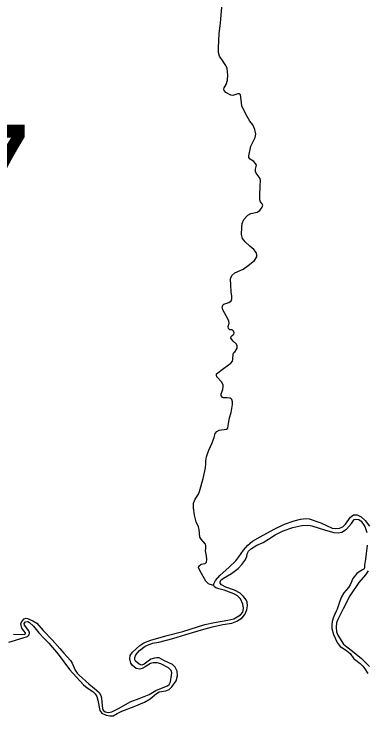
# Model space of a CAD drawing. Extents: x 2126262 to 2293712, y 749403 to 919119.
# Drawn here: x 2268864 to 2272001, y 877866 to 884123 of the extents above; entities that cross this region are included whole.
import ezdxf

# ---------------------------------------------------------------- set-up
doc = ezdxf.new("R2010")
doc.units = 0
for name, color, linetype in [('Exist Hydrographic Creek Double Shore', 7, 'Continuous'), ('Exist Hydrographic Misc Water Feature', 7, 'Continuous'), ('Exist Road Secondary Structure Standard Bridge Number Label', 7, 'Continuous')]:
    doc.layers.add(name, color=color, linetype=linetype)

msp = doc.modelspace()

# ---------------------------------------------------------------- linework, layer by layer
at = {"layer": 'Exist Hydrographic Creek Double Shore'}
for points in [[(2270644.5, 879029.4), (2270646.2, 879043.1), (2270659.1, 879074.4), (2270697.9, 879118.6), (2270783.1, 879194.1), (2270842.4, 879248.1), (2270867.2, 879284.3), (2270910.3, 879344.7), (2270949.1, 879390), (2270989, 879425.6), (2271057, 879464.4), (2271183.1, 879530.3), (2271273.7, 879574.5), (2271362.6, 879606.3), (2271416.5, 879621.4), (2271465, 879625.7), (2271496.3, 879622.5), (2271599.8, 879588), (2271700.1, 879541.6), (2271728.1, 879537.3), (2271763.7, 879539.4), (2271795.5, 879553.4), (2271819.2, 879576.1), (2271864.5, 879638.7), (2271891.4, 879658.1), (2271923.8, 879659.2), (2271958.3, 879640.8), (2271992.8, 879608.5), (2272031.6, 879556.7)], [(2270700.4, 879061), (2270708.2, 879076.5), (2270730.8, 879096), (2270802, 879135.9), (2270861.3, 879180.1), (2270893.6, 879216.8), (2270921.6, 879252.4), (2270937.8, 879285.8), (2270941.1, 879312.8), (2270955.1, 879334.4), (2270979.9, 879360.2), (2271029.5, 879389.4), (2271084.4, 879413.6), (2271133, 879442.8), (2271191.2, 879479.4), (2271262.3, 879516.1), (2271347.9, 879546.3), (2271428.8, 879563.6), (2271488.1, 879567.9), (2271517.2, 879562.5), (2271640.1, 879521.5), (2271713.4, 879501), (2271752.2, 879497.8), (2271785.7, 879503.2), (2271826.6, 879530.1), (2271873, 879583), (2271896.4, 879616.4), (2271910.4, 879621.8), (2271937.3, 879617.5), (2271958.9, 879603.5), (2271992.3, 879556), (2272009.6, 879502.1)], [(2272011.7, 879389.9), (2271997.7, 879264.8), (2271989.1, 879210.4), (2271989.1, 879187.8), (2271982.6, 879174.8), (2271970.8, 879168.3), (2271941.7, 879151.1), (2271919, 879134.9), (2271884.5, 879092.8), (2271860.8, 879035.6), (2271844.6, 879010.8), (2271803.7, 878964.5), (2271782.1, 878928.9), (2271769.2, 878890), (2271744.4, 878817.7), (2271734.7, 878800.1), (2271712, 878748.3), (2271700.2, 878709.4), (2271695.8, 878680.3), (2271698, 878644.7), (2271712, 878591.9), (2271745.4, 878519.6), (2271771.3, 878485.1), (2271800.4, 878466.2), (2271830.6, 878446.8), (2271859.7, 878422), (2271893.1, 878375.6), (2271911.5, 878363.7), (2271948.1, 878334.6), (2271974, 878308.7), (2271991.3, 878285), (2272018.2, 878246.1)], [(2272020.8, 879160.5), (2271997.1, 879123.8), (2271937.8, 879054.7), (2271858, 878936.7), (2271797.6, 878822.4), (2271750.2, 878727.4), (2271739.4, 878696.2), (2271735.1, 878656.3), (2271738.3, 878615.3), (2271749.1, 878585.1), (2271800.9, 878505.9), (2271830, 878482.1), (2271881.7, 878443.3), (2271961.5, 878377.5), (2272032.7, 878308.5)], [(2269425.9, 878246.6), (2269445.7, 878229), (2269531.5, 878153.1), (2269582.1, 878111.2), (2269621.7, 878075.5), (2269639.3, 878050.1), (2269644.8, 878028.1), (2269648.1, 877989.6), (2269652.5, 877933.5), (2269658, 877918.1), (2269677.8, 877902.7), (2269705.3, 877898.3), (2269736.1, 877903.8), (2269801, 877935.7), (2269899.4, 877992.9), (2269978.6, 878021.5), (2270068.8, 878056.7), (2270128.2, 878093.1), (2270177.7, 878115.1), (2270231.6, 878133.8), (2270247, 878148.1), (2270260.2, 878171.2), (2270270.1, 878249.4), (2270264.6, 878272.5), (2270240.4, 878294.5), (2270173.3, 878331.3), (2270141.4, 878340.1), (2270124.9, 878341.2), (2270104, 878340.1), (2270080.9, 878333.5), (2270033.6, 878303.7), (2270007.2, 878288.3), (2269984.1, 878283.9), (2269952.2, 878290.5), (2269920.3, 878315.8), (2269906, 878337.9), (2269895, 878376.4), (2269898.3, 878403.9), (2269920.3, 878435.8), (2269985.2, 878495.2), (2270020.4, 878518.4), (2270083.1, 878542.6), (2270216.2, 878581.1), (2270369.1, 878619.6), (2270565.3, 878680.5), (2270651.1, 878698.1), (2270771, 878719), (2270822.7, 878733.3), (2270883.2, 878767.4), (2270904.1, 878792.8), (2270908.5, 878823.6), (2270903, 878862.1), (2270882.1, 878909.4), (2270856.8, 878936.9), (2270822.7, 878954.6), (2270738, 878988.7), (2270690.7, 879000.8), (2270664.3, 879007.4), (2270651.1, 879016.2), (2270644.5, 879029.4)], [(2269629.1, 877915.8), (2269647.8, 877892.6), (2269686.3, 877872.8), (2269718.2, 877866.2), (2269747.9, 877868.4), (2269784.2, 877889.3), (2269824.9, 877908.1), (2269935.4, 877951), (2270026.7, 877989.5), (2270077.3, 878019.2), (2270133.4, 878067.6), (2270157.6, 878080.9), (2270218.1, 878089.7), (2270246.7, 878100.7), (2270269.8, 878126), (2270308.3, 878178.8), (2270322.6, 878223.9), (2270318.2, 878265.2), (2270300.6, 878301.5), (2270277.5, 878324.6), (2270200.5, 878361), (2270158.7, 878383), (2270134.5, 878384.1), (2270115.8, 878381.9), (2270083.9, 878372), (2270025.6, 878327.9), (2270004.7, 878319.1), (2269980.5, 878326.8), (2269946.4, 878354.4), (2269940.9, 878366.5), (2269939.8, 878387.4), (2269948.6, 878411.6), (2269981.6, 878450.1), (2270033.3, 878489.7), (2270098.2, 878514), (2270154.3, 878525), (2270278.6, 878558), (2270394.1, 878591), (2270536.5, 878634.3), (2270633.3, 878661.8), (2270724.6, 878680.5), (2270804.9, 878694.8), (2270851.1, 878712.4), (2270896.2, 878741), (2270920.4, 878771.8), (2270939.1, 878812.6), (2270944.6, 878847.8), (2270941.3, 878881.9), (2270933.6, 878902.8), (2270910.5, 878930.3), (2270878.6, 878960), (2270828, 878986.5), (2270751, 879015.8), (2270714.7, 879035.7), (2270701.5, 879051.1), (2270700.4, 879061)], [(2268817.1, 878524.7), (2268946.9, 878563.3), (2268985.4, 878574.3), (2268999.7, 878590.8), (2269003, 878606.2), (2268996.4, 878623.8), (2268959, 878675.5), (2268955.7, 878689.8), (2268966.7, 878704.1), (2268988.7, 878708.5), (2269003, 878699.7), (2269037.1, 878665.6), (2269086.6, 878608.4), (2269135, 878552.3), (2269175.7, 878514.8), (2269256.7, 878416.9), (2269357.9, 878281.5), (2269483.9, 878144.7), (2269514.7, 878118.3), (2269567.5, 878085.3), (2269588.4, 878064.3), (2269602.7, 878039), (2269610.4, 878008.2), (2269629.1, 877915.8)], [(2268860.1, 878596.3), (2268954.7, 878591.9), (2268965.7, 878597.4), (2268965.7, 878607.3), (2268952.5, 878624.9), (2268932.7, 878650.2), (2268926.1, 878687.6), (2268932.7, 878708.6), (2268955.8, 878731.7), (2268969, 878737.2), (2268983.3, 878735), (2269032.8, 878715.2), (2269066.9, 878692), (2269125.2, 878628.2), (2269204.4, 878545.7), (2269273, 878467.8), (2269309.3, 878427.1), (2269368.7, 878361.1), (2269381.9, 878338), (2269408.3, 878275.2), (2269425.9, 878246.6)]]:
    msp.add_lwpolyline(points, dxfattribs=at)
at = {"layer": 'Exist Hydrographic Misc Water Feature'}
for points in [[(2271006.4, 881926.4), (2271026.9, 881957.7), (2271029, 881978.2), (2271022.6, 881997.6), (2271001, 882023.5), (2270966.5, 882053.7), (2270923.4, 882093.6), (2270901.8, 882123.8), (2270892.1, 882157.2), (2270893.2, 882222), (2270898.3, 882256.9), (2270913.4, 882291.4), (2270948.9, 882330.3), (2270973.7, 882346.5), (2271030.9, 882356.2), (2271055.7, 882371.3), (2271077.2, 882400.4), (2271080.5, 882419.8), (2271077.2, 882431.7), (2271061.1, 882450), (2271055.7, 882466.2), (2271054.6, 882502.9), (2271056.7, 882593.5), (2271061.1, 882636.6), (2271056.7, 882658.2), (2271041.7, 882679.8), (2271022.2, 882704.6), (2271017.9, 882719.7), (2271017.9, 882740.2), (2271024.4, 882774.7), (2271016.9, 882790.9), (2271002.8, 882808.2), (2270968.3, 882829.7), (2270957.6, 882844.8), (2270956.5, 882859.9), (2270974.8, 882946.7), (2271012.5, 883022.2), (2271019, 883051.3), (2271011.5, 883094.5), (2270992.1, 883134.4), (2270966.2, 883168.9), (2270930.6, 883230.9), (2270896.1, 883304.3), (2270887.5, 883357.1), (2270884.2, 883402.4), (2270873.5, 883411.1), (2270858.4, 883412.1), (2270815.2, 883398.1), (2270796.9, 883400.3), (2270751.6, 883425.1), (2270736.5, 883442.3), (2270734.4, 883453.1), (2270737.6, 883465), (2270755.9, 883494.8), (2270767.8, 883532.5), (2270768.9, 883577.8), (2270763.5, 883638), (2270752.7, 883665), (2270727.9, 883701.7), (2270696.7, 883748.1), (2270686.9, 883781.5), (2270686.9, 883822.5), (2270692.3, 883947.6), (2270704.2, 884045.8), (2270723.6, 884255.4)], [(2270644.5, 879029.4), (2270611.8, 879037.9), (2270597.8, 879045.5), (2270573, 879068.2), (2270524.5, 879156.6), (2270507.2, 879189), (2270510.5, 879200.8), (2270533.1, 879220.3), (2270568.7, 879224.6), (2270579.5, 879236.4), (2270582.7, 879260.2), (2270578.4, 879294.7), (2270571.9, 879337.8), (2270573, 879359.4), (2270575.1, 879385.7), (2270571.9, 879398.7), (2270530.9, 879440.8), (2270520.2, 879461.2), (2270514.8, 879529.2), (2270507.2, 879551.9), (2270488.9, 879596.1), (2270473.8, 879656.5), (2270463, 879721.2), (2270463, 879762.8), (2270479.2, 879799.4), (2270509.4, 879844.7), (2270518, 879867.4), (2270551.4, 879982.8), (2270569.8, 880076.7), (2270573, 880113.8), (2270573, 880141.8), (2270578.4, 880176.3), (2270589.2, 880203.3), (2270601, 880234.6), (2270631.2, 880300.4), (2270649.5, 880347.9), (2270658.2, 880383.5), (2270672.2, 880401.8), (2270691.6, 880412.6), (2270758.4, 880422.3), (2270769.2, 880433.1), (2270772.4, 880456.8), (2270785.4, 880523.1), (2270798.3, 880572.7), (2270810.2, 880642.8), (2270810.2, 880667.6), (2270805.9, 880687), (2270798.3, 880694.6), (2270790.8, 880698.9), (2270761.7, 880701), (2270731.5, 880702.1), (2270722.9, 880706.4), (2270711, 880722.6), (2270709.9, 880736.6), (2270723.9, 880776.6), (2270728.2, 880799.2), (2270728.2, 880814.3), (2270717.5, 880840.7), (2270672.2, 880890.4), (2270667.9, 880903.3), (2270670, 880916.3), (2270731.5, 880964.8), (2270796.2, 881012.3), (2270810.2, 881029.5), (2270815.6, 881044.6), (2270817.7, 881093.2), (2270822, 881106.1), (2270833.9, 881114.7), (2270852.2, 881144.9), (2270853.3, 881164.4), (2270846.8, 881179.5), (2270818.8, 881208.6), (2270797.2, 881232.8), (2270798.3, 881247.9), (2270808, 881258.6), (2270823.1, 881269.4), (2270826.4, 881281.3), (2270821, 881296.4), (2270808, 881307.2), (2270787.5, 881308.3), (2270775.7, 881320.1), (2270771.4, 881337.4), (2270782.1, 881366.5), (2270780, 881384.9), (2270769.2, 881407.5), (2270723.9, 881485.2), (2270720.7, 881508.9), (2270723.9, 881527.3), (2270734.7, 881537), (2270778.9, 881552.1), (2270799.4, 881567.7), (2270806.9, 881585), (2270805.9, 881607.6), (2270799.4, 881646.5), (2270797.2, 881705.8), (2270794, 881764), (2270805.9, 881793.2), (2270831.7, 881815.8), (2270907.2, 881850.3), (2270952.5, 881880.5), (2271006.4, 881926.4)]]:
    msp.add_lwpolyline(points, dxfattribs=at)

# ---------------------------------------------------------------- texts
at = {"layer": 'Exist Road Secondary Structure Standard Bridge Number Label'}
msp.add_text('37', height=1066.27, dxfattribs=at).set_placement((2267444.4, 882070))

doc.saveas('drawing.dxf')
